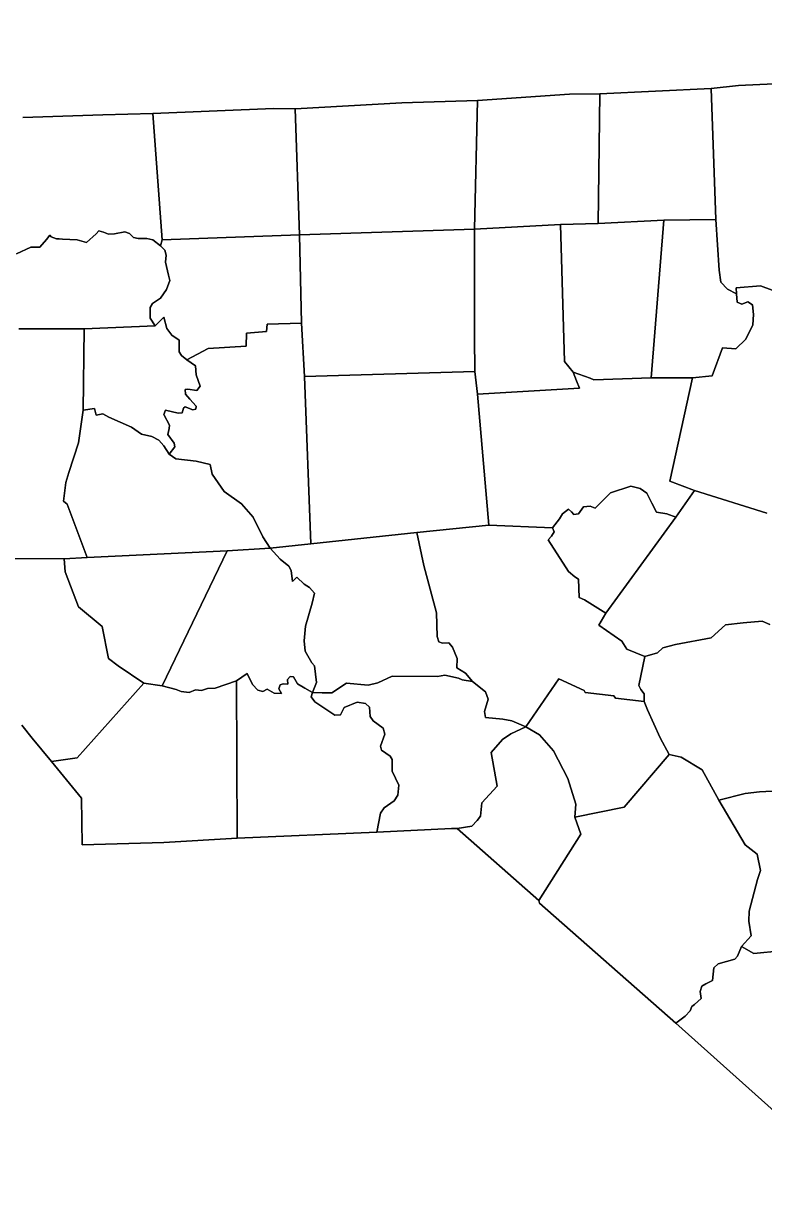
# Model space of a CAD drawing. Extents: x 1190067 to 1192950, y 891516 to 893460.
# Drawn here: x 1191844 to 1191893.7, y 893218.2 to 893296.4 of the extents above; entities that cross this region are included whole.
import ezdxf

# ---------------------------------------------------------------- set-up
doc = ezdxf.new("R2010")
doc.units = 0
doc.layers.add('Old_Level_11', color=7, linetype='Continuous')

msp = doc.modelspace()

# ---------------------------------------------------------------- linework, layer by layer
at = {"layer": 'Old_Level_11'}
for points in [[(1191956.945, 893296.395), (1191950.923, 893295.961), (1191945.804, 893295.536), (1191942.426, 893295.401), (1191941.458, 893295.248), (1191932.649, 893294.726), (1191927.315, 893294.32), (1191923.217, 893294.123), (1191913.56, 893293.477), (1191910.568, 893293.245), (1191907.221, 893293.021), (1191901.096, 893292.681), (1191898.214, 893292.515), (1191892.001, 893292.225), (1191890.157, 893292.023), (1191882.706, 893291.658), (1191880.656, 893291.631), (1191874.503, 893291.22), (1191869.421, 893291.063), (1191862.268, 893290.66), (1191860.81, 893290.682), (1191852.727, 893290.343), (1191849.377, 893290.256), (1191844.006, 893290.067)], [(1191882.706, 893291.658), (1191890.157, 893292.023), (1191890.488, 893283.236), (1191886.988, 893283.193), (1191882.593, 893282.957), (1191882.706, 893291.658)], [(1191898.214, 893292.515), (1191897.137, 893290.916), (1191896.99, 893290.518), (1191897.439, 893282.134), (1191897.502, 893281.076), (1191897.34, 893280.554), (1191896.808, 893278.867), (1191897.108, 893278.418), (1191896.959, 893277.481), (1191893.471, 893278.783), (1191891.841, 893278.655), (1191891.855, 893278.24), (1191891.249, 893278.564), (1191890.82, 893279.027), (1191890.692, 893279.838), (1191890.488, 893283.236), (1191890.157, 893292.023), (1191892.001, 893292.225), (1191898.214, 893292.515)], [(1191869.421, 893291.063), (1191874.503, 893291.22), (1191874.303, 893282.596), (1191862.557, 893282.212), (1191862.268, 893290.66), (1191869.421, 893291.063)], [(1191882.706, 893291.658), (1191882.593, 893282.957), (1191880.062, 893282.889), (1191874.303, 893282.596), (1191874.503, 893291.22), (1191880.656, 893291.631), (1191882.706, 893291.658)], [(1191862.268, 893290.66), (1191862.557, 893282.212), (1191853.342, 893281.867), (1191852.727, 893290.343), (1191860.81, 893290.682), (1191862.268, 893290.66)], [(1191844.006, 893290.067), (1191849.377, 893290.256), (1191852.727, 893290.343), (1191853.342, 893281.867)], [(1191874.303, 893282.596), (1191874.291, 893275.349), (1191874.319, 893273.03), (1191862.89, 893272.713), (1191862.695, 893276.286), (1191862.557, 893282.212), (1191874.303, 893282.596)], [(1191880.916, 893273.005), (1191881.137, 893272.409), (1191881.337, 893271.912), (1191874.503, 893271.52), (1191874.319, 893273.03), (1191874.291, 893275.349), (1191874.303, 893282.596), (1191880.062, 893282.889), (1191880.321, 893273.705), (1191880.916, 893273.005)], [(1191882.593, 893282.957), (1191886.988, 893283.193), (1191886.15, 893272.607), (1191882.303, 893272.47), (1191882.059, 893272.592), (1191880.916, 893273.005), (1191880.321, 893273.705), (1191880.062, 893282.889), (1191882.593, 893282.957)], [(1191886.988, 893283.193), (1191890.488, 893283.236), (1191890.692, 893279.838), (1191890.82, 893279.027), (1191891.249, 893278.564), (1191891.855, 893278.24), (1191891.918, 893277.692), (1191892.224, 893277.56), (1191892.629, 893277.704), (1191892.928, 893277.51), (1191893.011, 893276.865), (1191892.959, 893276.172), (1191892.487, 893275.211), (1191891.827, 893274.557), (1191890.933, 893274.629), (1191890.223, 893272.744), (1191888.919, 893272.608), (1191886.15, 893272.607), (1191886.988, 893283.193)], [(1191843.589, 893280.931), (1191844.538, 893281.382), (1191845.153, 893281.387), (1191845.59, 893281.886), (1191845.813, 893282.183), (1191845.899, 893282.08), (1191846.274, 893281.949), (1191846.435, 893281.933), (1191846.659, 893281.912), (1191847.657, 893281.88), (1191848.284, 893281.692), (1191848.924, 893282.267), (1191849.106, 893282.472), (1191849.42, 893282.378), (1191849.762, 893282.249), (1191850.152, 893282.275), (1191850.844, 893282.399)], [(1191853.342, 893281.867), (1191853.236, 893281.465), (1191852.728, 893281.864), (1191852.319, 893281.968), (1191851.736, 893281.962), (1191851.419, 893282.025), (1191851.157, 893282.305), (1191850.844, 893282.399), (1191850.152, 893282.275), (1191849.762, 893282.249), (1191849.42, 893282.378), (1191849.106, 893282.472), (1191848.924, 893282.267), (1191848.284, 893281.692), (1191847.657, 893281.88), (1191846.659, 893281.912), (1191846.435, 893281.933), (1191846.274, 893281.949), (1191845.899, 893282.08), (1191845.813, 893282.183), (1191845.59, 893281.886), (1191845.153, 893281.387), (1191844.538, 893281.382), (1191843.589, 893280.931)], [(1191850.844, 893282.399), (1191851.157, 893282.305), (1191851.419, 893282.025), (1191851.736, 893281.962), (1191852.319, 893281.968), (1191852.728, 893281.864), (1191853.236, 893281.465), (1191853.53, 893281.181), (1191853.625, 893280.854), (1191853.577, 893280.382), (1191853.777, 893279.503), (1191853.868, 893279.145), (1191853.644, 893278.531), (1191853.231, 893277.968), (1191852.71, 893277.607), (1191852.553, 893277.336), (1191852.543, 893276.608), (1191852.877, 893276.099), (1191848.12, 893275.894), (1191843.739, 893275.898)], [(1191853.342, 893281.867), (1191862.557, 893282.212), (1191862.695, 893276.286), (1191860.397, 893276.204), (1191860.347, 893275.732), (1191859.013, 893275.614), (1191858.985, 893274.729), (1191856.424, 893274.573), (1191854.994, 893273.828), (1191854.638, 893274.116), (1191854.501, 893274.352), (1191854.487, 893275.146), (1191854.006, 893275.48), (1191853.665, 893275.926), (1191853.452, 893276.677), (1191853.165, 893276.388), (1191852.877, 893276.099), (1191852.543, 893276.608), (1191852.553, 893277.336), (1191852.71, 893277.607), (1191853.231, 893277.968), (1191853.644, 893278.531), (1191853.868, 893279.145), (1191853.777, 893279.503), (1191853.577, 893280.382), (1191853.625, 893280.854), (1191853.53, 893281.181), (1191853.236, 893281.465), (1191853.342, 893281.867)], [(1191893.896, 893263.547), (1191889.043, 893265.057), (1191887.386, 893265.69), (1191888.919, 893272.608), (1191890.223, 893272.744), (1191890.933, 893274.629), (1191891.827, 893274.557), (1191892.487, 893275.211), (1191892.959, 893276.172), (1191893.011, 893276.865), (1191892.928, 893277.51), (1191892.629, 893277.704), (1191892.224, 893277.56), (1191891.918, 893277.692), (1191891.855, 893278.24), (1191891.841, 893278.655), (1191893.471, 893278.783), (1191896.959, 893277.481)], [(1191853.452, 893276.677), (1191853.665, 893275.926), (1191854.006, 893275.48), (1191854.487, 893275.146), (1191854.501, 893274.352), (1191854.638, 893274.116), (1191854.994, 893273.828), (1191855.596, 893273.419), (1191855.629, 893272.813), (1191855.904, 893272.058), (1191855.681, 893271.763), (1191855.079, 893271.854), (1191854.885, 893271.842), (1191854.916, 893271.522), (1191855.202, 893271.177), (1191855.637, 893270.722), (1191855.614, 893270.503), (1191855.417, 893270.459), (1191854.892, 893270.669), (1191854.787, 893270.585), (1191854.691, 893270.278), (1191854.43, 893270.24), (1191853.584, 893270.451), (1191853.456, 893270.146), (1191853.834, 893269.444), (1191853.811, 893269.225), (1191853.737, 893268.821), (1191854.159, 893268.242), (1191854.197, 893267.985), (1191853.824, 893267.484), (1191853.466, 893268.057), (1191853.12, 893268.439), (1191852.663, 893268.674), (1191851.973, 893268.836), (1191851.283, 893269.315), (1191849.775, 893269.967), (1191849.38, 893270.195), (1191848.922, 893270.113), (1191848.807, 893270.567), (1191848.056, 893270.45), (1191848.12, 893275.894), (1191852.877, 893276.099), (1191853.165, 893276.388), (1191853.452, 893276.677)], [(1191843.739, 893275.898), (1191848.12, 893275.894), (1191848.056, 893270.45)], [(1191860.397, 893276.204), (1191862.695, 893276.286), (1191862.89, 893272.713), (1191863.322, 893261.475), (1191860.602, 893261.185), (1191860.108, 893261.961), (1191859.445, 893263.259), (1191858.674, 893264.157), (1191857.512, 893265.001), (1191856.703, 893266.156), (1191856.578, 893266.8), (1191855.638, 893267.02), (1191854.275, 893267.187), (1191853.824, 893267.484), (1191854.197, 893267.985), (1191854.159, 893268.242), (1191853.737, 893268.821), (1191853.811, 893269.225), (1191853.834, 893269.444), (1191853.456, 893270.146), (1191853.584, 893270.451), (1191854.43, 893270.24), (1191854.691, 893270.278), (1191854.787, 893270.585), (1191854.892, 893270.669), (1191855.417, 893270.459), (1191855.614, 893270.503), (1191855.637, 893270.722), (1191855.202, 893271.177), (1191854.916, 893271.522), (1191854.885, 893271.842), (1191855.079, 893271.854), (1191855.681, 893271.763), (1191855.904, 893272.058), (1191855.629, 893272.813), (1191855.596, 893273.419), (1191854.994, 893273.828), (1191856.424, 893274.573), (1191858.985, 893274.729), (1191859.013, 893275.614), (1191860.347, 893275.732), (1191860.397, 893276.204)], [(1191874.503, 893271.52), (1191875.245, 893262.741), (1191870.417, 893262.249), (1191863.322, 893261.475), (1191862.89, 893272.713), (1191874.319, 893273.03), (1191874.503, 893271.52)], [(1191889.043, 893265.057), (1191887.804, 893263.271), (1191887.19, 893263.499), (1191886.498, 893263.61), (1191886.185, 893264.214), (1191885.847, 893264.884), (1191885.401, 893265.187), (1191884.779, 893265.353), (1191883.412, 893264.906), (1191882.394, 893263.882), (1191882.057, 893264.014), (1191881.603, 893263.97), (1191881.26, 893263.503), (1191880.965, 893263.441), (1191880.793, 893263.618), (1191880.59, 893263.798), (1191880.202, 893263.494), (1191880.004, 893263.168), (1191879.517, 893262.559), (1191875.245, 893262.741), (1191874.503, 893271.52), (1191881.337, 893271.912), (1191881.137, 893272.409), (1191880.916, 893273.005), (1191882.059, 893272.592), (1191882.303, 893272.47), (1191886.15, 893272.607), (1191888.919, 893272.608), (1191887.386, 893265.69), (1191889.043, 893265.057)], [(1191848.056, 893270.45), (1191847.741, 893268.265), (1191847.093, 893266.272), (1191846.897, 893265.596), (1191846.741, 893264.348), (1191846.976, 893264.136), (1191848.317, 893260.569), (1191846.771, 893260.465), (1191842.776, 893260.494)], [(1191848.807, 893270.567), (1191848.922, 893270.113), (1191849.38, 893270.195), (1191849.775, 893269.967), (1191851.283, 893269.315), (1191851.973, 893268.836), (1191852.663, 893268.674), (1191853.12, 893268.439), (1191853.466, 893268.057), (1191853.824, 893267.484), (1191854.275, 893267.187), (1191855.638, 893267.02), (1191856.578, 893266.8), (1191856.703, 893266.156), (1191857.512, 893265.001), (1191858.674, 893264.157), (1191859.445, 893263.259), (1191860.108, 893261.961), (1191860.602, 893261.185), (1191857.703, 893261.004), (1191848.317, 893260.569), (1191846.976, 893264.136), (1191846.741, 893264.348), (1191846.897, 893265.596), (1191847.093, 893266.272), (1191847.741, 893268.265), (1191848.056, 893270.45), (1191848.807, 893270.567)], [(1191883.412, 893264.906), (1191884.779, 893265.353), (1191885.401, 893265.187), (1191885.847, 893264.884), (1191886.185, 893264.214), (1191886.498, 893263.61), (1191887.19, 893263.499), (1191887.804, 893263.271), (1191883.11, 893256.83), (1191881.678, 893257.714), (1191881.314, 893257.88), (1191881.265, 893259.115), (1191881.027, 893259.268), (1191880.589, 893259.632), (1191879.23, 893261.738), (1191879.452, 893261.998), (1191879.647, 893262.292), (1191879.517, 893262.559), (1191880.004, 893263.168), (1191880.202, 893263.494), (1191880.59, 893263.798), (1191880.793, 893263.618), (1191880.965, 893263.441), (1191881.26, 893263.503), (1191881.603, 893263.97), (1191882.057, 893264.014), (1191882.394, 893263.882), (1191883.412, 893264.906)], [(1191894.107, 893256.076), (1191893.59, 893256.294), (1191892.3, 893256.192), (1191891.132, 893256.044), (1191890.166, 893255.179), (1191887.781, 893254.728), (1191886.925, 893254.511), (1191886.566, 893254.174), (1191885.707, 893253.925), (1191884.519, 893254.405), (1191884.167, 893254.948), (1191883.668, 893255.319), (1191882.633, 893256.033), (1191883.11, 893256.83), (1191887.804, 893263.271), (1191889.043, 893265.057), (1191893.896, 893263.547)], [(1191863.322, 893261.475), (1191870.417, 893262.249), (1191870.907, 893260.02), (1191871.737, 893256.844), (1191871.785, 893255.264), (1191871.905, 893254.906), (1191872.15, 893254.816), (1191872.568, 893254.835), (1191872.824, 893254.556), (1191873.122, 893253.8), (1191873.116, 893253.172), (1191873.68, 893252.797), (1191874.16, 893252.242), (1191873.47, 893252.348), (1191873.229, 893252.468), (1191872.294, 893252.663), (1191871.807, 893252.589), (1191868.78, 893252.595), (1191867.808, 893252.162), (1191867.154, 893252.011), (1191865.701, 893252.131), (1191864.738, 893251.476), (1191864.07, 893251.482), (1191863.436, 893251.516), (1191863.699, 893252.18), (1191863.563, 893253.294), (1191863.394, 893253.5), (1191862.934, 893254.271), (1191862.881, 893254.968), (1191862.956, 893255.967), (1191863.407, 893257.495), (1191863.575, 893258.171), (1191863.232, 893258.552), (1191862.873, 893258.778), (1191862.378, 893259.239), (1191862.092, 893258.953), (1191862.01, 893259.686), (1191861.85, 893259.986), (1191861.261, 893260.456), (1191860.602, 893261.185), (1191863.322, 893261.475)], [(1191879.517, 893262.559), (1191879.647, 893262.292), (1191879.452, 893261.998), (1191879.23, 893261.738), (1191880.589, 893259.632), (1191881.027, 893259.268), (1191881.265, 893259.115), (1191881.314, 893257.88), (1191881.678, 893257.714), (1191883.11, 893256.83), (1191882.633, 893256.033), (1191883.668, 893255.319), (1191884.167, 893254.948), (1191884.519, 893254.405), (1191885.707, 893253.925), (1191885.32, 893251.987), (1191885.448, 893251.721), (1191885.667, 893251.413), (1191885.672, 893250.91), (1191883.754, 893251.126), (1191883.645, 893251.295), (1191881.726, 893251.509), (1191881.646, 893251.644), (1191879.951, 893252.428), (1191877.736, 893249.216), (1191876.793, 893249.601), (1191876.202, 893249.728), (1191875.035, 893249.823), (1191874.954, 893250.24), (1191875.206, 893251.061), (1191875.038, 893251.551), (1191874.16, 893252.242), (1191873.68, 893252.797), (1191873.116, 893253.172), (1191873.122, 893253.8), (1191872.824, 893254.556), (1191872.568, 893254.835), (1191872.15, 893254.816), (1191871.905, 893254.906), (1191871.785, 893255.264), (1191871.737, 893256.844), (1191870.907, 893260.02), (1191870.417, 893262.249), (1191875.245, 893262.741), (1191879.517, 893262.559)], [(1191848.317, 893260.569), (1191857.703, 893261.004), (1191853.353, 893251.963), (1191852.128, 893252.145), (1191850.395, 893253.287), (1191849.745, 893253.79), (1191849.322, 893255.937), (1191847.73, 893257.254), (1191846.846, 893259.607), (1191846.771, 893260.465), (1191848.317, 893260.569)], [(1191860.602, 893261.185), (1191861.261, 893260.456), (1191861.85, 893259.986), (1191862.01, 893259.686), (1191862.092, 893258.953), (1191862.378, 893259.239), (1191862.873, 893258.778), (1191863.232, 893258.552), (1191863.575, 893258.171), (1191863.407, 893257.495), (1191862.956, 893255.967), (1191862.881, 893254.968), (1191862.934, 893254.271), (1191863.394, 893253.5), (1191863.563, 893253.294), (1191863.699, 893252.18), (1191863.436, 893251.516), (1191862.924, 893251.789), (1191862.415, 893252.092), (1191862.146, 893252.559), (1191861.925, 893252.582), (1191861.744, 893252.38), (1191861.774, 893252.063), (1191861.459, 893252.095), (1191861.26, 893252.021), (1191861.167, 893251.748), (1191861.358, 893251.446), (1191860.851, 893251.466), (1191860.401, 893251.731), (1191860.097, 893251.574), (1191859.757, 893251.671), (1191859.415, 893252.051), (1191859.045, 893252.78), (1191858.325, 893252.286), (1191856.904, 893251.8), (1191856.393, 893251.788), (1191855.995, 893251.639), (1191855.585, 893251.68), (1191855.153, 893251.503), (1191854.62, 893251.587), (1191854.283, 893251.714), (1191853.353, 893251.963), (1191857.703, 893261.004), (1191860.602, 893261.185)], [(1191842.776, 893260.494), (1191846.771, 893260.465), (1191846.846, 893259.607), (1191847.73, 893257.254), (1191849.322, 893255.937), (1191849.745, 893253.79), (1191850.395, 893253.287), (1191852.128, 893252.145), (1191847.646, 893247.117), (1191845.937, 893246.872), (1191844.628, 893248.437), (1191843.951, 893249.316)], [(1191899.813, 893245.186), (1191893.413, 893244.843), (1191892.447, 893244.736), (1191890.677, 893244.282), (1191889.554, 893246.324), (1191888.16, 893247.174), (1191887.355, 893247.359), (1191886.753, 893248.464), (1191885.893, 893250.351), (1191885.672, 893250.91), (1191885.667, 893251.413), (1191885.448, 893251.721), (1191885.32, 893251.987), (1191885.707, 893253.925), (1191886.566, 893254.174), (1191886.925, 893254.511), (1191887.781, 893254.728), (1191890.166, 893255.179), (1191891.132, 893256.044), (1191892.3, 893256.192), (1191893.59, 893256.294), (1191894.107, 893256.076)], [(1191858.325, 893252.286), (1191858.369, 893241.748), (1191853.456, 893241.452), (1191847.988, 893241.293), (1191847.95, 893244.425), (1191845.937, 893246.872), (1191847.646, 893247.117), (1191852.128, 893252.145), (1191853.353, 893251.963), (1191854.283, 893251.714), (1191854.62, 893251.587), (1191855.153, 893251.503), (1191855.585, 893251.68), (1191855.995, 893251.639), (1191856.393, 893251.788), (1191856.904, 893251.8), (1191858.325, 893252.286)], [(1191861.744, 893252.38), (1191861.925, 893252.582), (1191862.146, 893252.559), (1191862.415, 893252.092), (1191862.924, 893251.789), (1191863.436, 893251.516), (1191863.34, 893251.212), (1191863.591, 893250.872), (1191864.928, 893249.981), (1191865.312, 893250.004), (1191865.558, 893250.512), (1191866.424, 893250.862), (1191866.988, 893250.772), (1191867.248, 893250.524), (1191867.306, 893249.891), (1191867.499, 893249.619), (1191868.176, 893249.109), (1191868.292, 893248.72), (1191867.981, 893247.906), (1191868.048, 893247.647), (1191868.64, 893247.241), (1191868.773, 893247.007), (1191868.783, 893246.222), (1191869.222, 893245.298), (1191869.148, 893244.617), (1191868.915, 893244.234), (1191868.23, 893243.773), (1191868.001, 893243.422), (1191867.734, 893242.134), (1191858.369, 893241.748), (1191858.325, 893252.286), (1191859.045, 893252.78), (1191859.415, 893252.051), (1191859.757, 893251.671), (1191860.097, 893251.574), (1191860.401, 893251.731), (1191860.851, 893251.466), (1191861.358, 893251.446), (1191861.167, 893251.748), (1191861.26, 893252.021), (1191861.459, 893252.095), (1191861.774, 893252.063), (1191861.744, 893252.38)], [(1191871.807, 893252.589), (1191872.294, 893252.663), (1191873.229, 893252.468), (1191873.47, 893252.348), (1191874.16, 893252.242), (1191875.038, 893251.551), (1191875.206, 893251.061), (1191874.954, 893250.24), (1191875.035, 893249.823), (1191876.202, 893249.728), (1191876.793, 893249.601), (1191877.736, 893249.216), (1191876.726, 893248.729), (1191876.174, 893248.35), (1191875.41, 893247.491), (1191875.822, 893245.22), (1191874.776, 893244.112), (1191874.707, 893243.211), (1191874.484, 893242.921), (1191874.125, 893242.553), (1191873.123, 893242.379), (1191872.743, 893242.388), (1191867.734, 893242.134), (1191868.001, 893243.422), (1191868.23, 893243.773), (1191868.915, 893244.234), (1191869.148, 893244.617), (1191869.222, 893245.298), (1191868.783, 893246.222), (1191868.773, 893247.007), (1191868.64, 893247.241), (1191868.048, 893247.647), (1191867.981, 893247.906), (1191868.292, 893248.72), (1191868.176, 893249.109), (1191867.499, 893249.619), (1191867.306, 893249.891), (1191867.248, 893250.524), (1191866.988, 893250.772), (1191866.424, 893250.862), (1191865.558, 893250.512), (1191865.312, 893250.004), (1191864.928, 893249.981), (1191863.591, 893250.872), (1191863.34, 893251.212), (1191863.436, 893251.516), (1191864.07, 893251.482), (1191864.738, 893251.476), (1191865.701, 893252.131), (1191867.154, 893252.011), (1191867.808, 893252.162), (1191868.78, 893252.595), (1191871.807, 893252.589)], [(1191887.355, 893247.359), (1191884.332, 893243.813), (1191881.017, 893243.148), (1191881.085, 893244.017), (1191880.552, 893245.738), (1191879.589, 893247.6), (1191878.662, 893248.675), (1191877.736, 893249.216), (1191879.951, 893252.428), (1191881.646, 893251.644), (1191881.726, 893251.509), (1191883.645, 893251.295), (1191883.754, 893251.126), (1191885.672, 893250.91), (1191885.893, 893250.351), (1191886.753, 893248.464), (1191887.355, 893247.359)], [(1191843.951, 893249.316), (1191844.628, 893248.437), (1191845.937, 893246.872), (1191847.95, 893244.425), (1191847.988, 893241.293), (1191853.456, 893241.452), (1191858.369, 893241.748), (1191867.734, 893242.134), (1191872.743, 893242.388), (1191873.123, 893242.379), (1191878.603, 893237.564), (1191878.645, 893237.371), (1191887.795, 893229.331), (1191898, 893220.186), (1191899.865, 893218.227)], [(1191877.736, 893249.216), (1191878.662, 893248.675), (1191879.589, 893247.6), (1191880.552, 893245.738), (1191881.085, 893244.017), (1191881.017, 893243.148), (1191881.425, 893242.007), (1191878.603, 893237.564), (1191873.123, 893242.379), (1191874.125, 893242.553), (1191874.484, 893242.921), (1191874.707, 893243.211), (1191874.776, 893244.112), (1191875.822, 893245.22), (1191875.41, 893247.491), (1191876.174, 893248.35), (1191876.726, 893248.729), (1191877.736, 893249.216)], [(1191884.332, 893243.813), (1191887.355, 893247.359), (1191888.16, 893247.174), (1191889.554, 893246.324), (1191890.677, 893244.282), (1191892.445, 893241.29), (1191893.258, 893240.663), (1191893.475, 893239.574), (1191893.276, 893238.971), (1191892.703, 893236.849), (1191892.684, 893236.164), (1191892.85, 893235.177), (1191892.196, 893234.472), (1191891.928, 893233.816), (1191891.746, 893233.618), (1191890.634, 893233.309), (1191890.348, 893233.03), (1191890.25, 893232.199), (1191889.812, 893231.969), (1191889.54, 893231.813), (1191889.434, 893231.451), (1191889.504, 893230.975), (1191889.048, 893230.591), (1191888.875, 893230.455), (1191888.745, 893230.158), (1191888.417, 893229.79), (1191887.795, 893229.331), (1191878.645, 893237.371), (1191878.603, 893237.564), (1191881.425, 893242.007), (1191881.017, 893243.148), (1191884.332, 893243.813)], [(1191896.642, 893234.359), (1191893.025, 893234.001), (1191892.196, 893234.472), (1191892.85, 893235.177), (1191892.684, 893236.164), (1191892.703, 893236.849), (1191893.276, 893238.971), (1191893.475, 893239.574), (1191893.258, 893240.663), (1191892.445, 893241.29), (1191890.677, 893244.282), (1191892.447, 893244.736), (1191893.413, 893244.843), (1191899.813, 893245.186)], [(1191898, 893220.186), (1191887.795, 893229.331), (1191888.417, 893229.79), (1191888.745, 893230.158), (1191888.875, 893230.455), (1191889.048, 893230.591), (1191889.504, 893230.975), (1191889.434, 893231.451), (1191889.54, 893231.813), (1191889.812, 893231.969), (1191890.25, 893232.199), (1191890.348, 893233.03), (1191890.634, 893233.309), (1191891.746, 893233.618), (1191891.928, 893233.816), (1191892.196, 893234.472), (1191893.025, 893234.001), (1191896.642, 893234.359)]]:
    msp.add_lwpolyline(points, dxfattribs=at)

doc.saveas('drawing.dxf')
